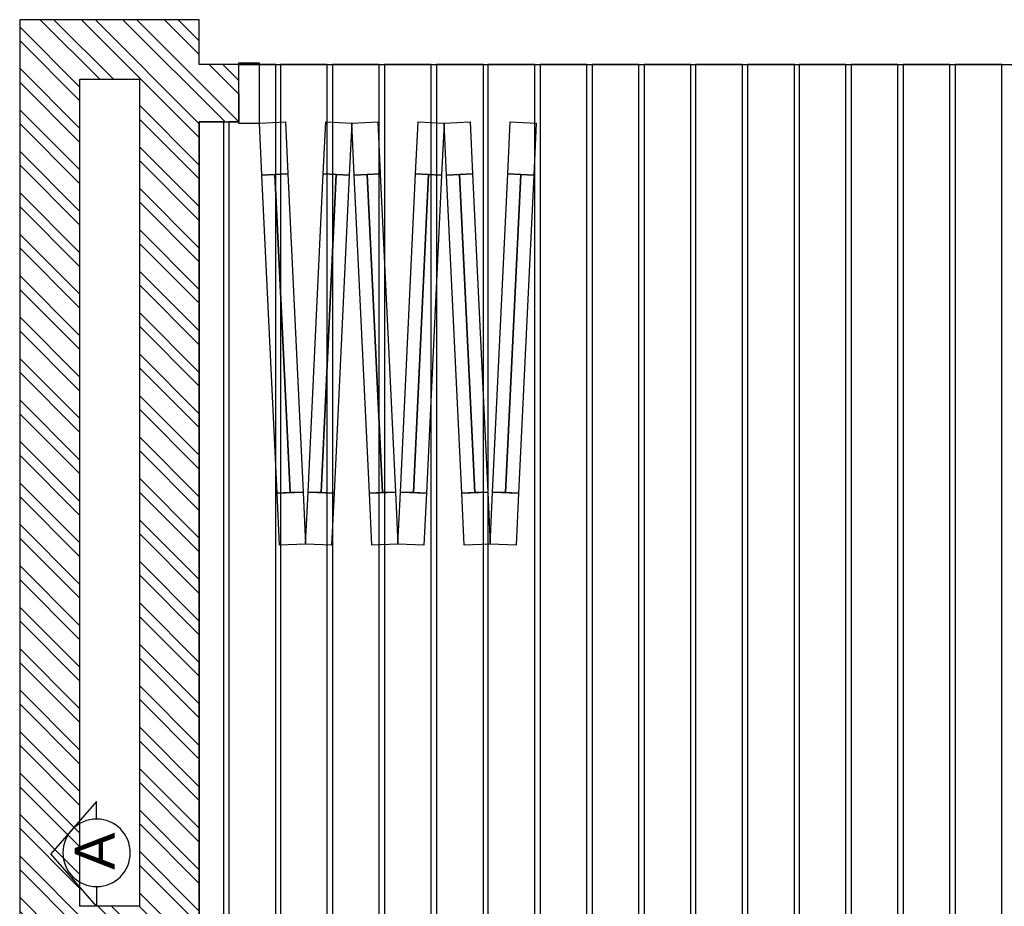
# Model space of a CAD drawing. Header units: millimetres. Extents: x -115474967 to 444143, y -74377 to 241828222.
# Tile 378 of 590: x -69182 to -67290, y 269186 to 270888. Entities that reach past the tile are written whole.
import ezdxf

# ---------------------------------------------------------------- set-up
doc = ezdxf.new("R2010")
doc.units = ezdxf.units.MM
doc.header["$MEASUREMENT"] = 0
for name, color, linetype in [('0-ELEV.25', 4, 'Continuous'), ('00-2 Windows', 1, 'Continuous'), ('00-3 Elev 04', 8, 'Continuous'), ('00-6 H-Brickwork', 9, 'Continuous'), ('DIMS-50', 9, 'Continuous'), ('TEXT-REFN', 5, 'Continuous')]:
    doc.layers.add(name, color=color, linetype=linetype)
doc.styles.add('TEXT-20', font='arial.ttf', dxfattribs={"height": 40})

# ---------------------------------------------------------------- blocks, each defined once
blk = doc.blocks.new('A$C69671385')
at = {"layer": 'DIMS-50', "color": 3}
for p, q in [((0, 168.7), (262.1, 397.3)), ((524.2, 168.7), (262.1, 397.3)), ((88.2, 168.7), (0, 168.7)), ((425.6, 168.7), (524.2, 168.7))]:
    blk.add_line(p, q, dxfattribs=at)
at = {"layer": 'TEXT-REFN'}
blk.add_circle((256.9, 168.7), 168.7, dxfattribs=at)

msp = doc.modelspace()

# ---------------------------------------------------------------- hatches: boundary and pattern name
at = {"layer": '00-6 H-Brickwork'}
h = msp.add_hatch(dxfattribs=at)
h.set_pattern_fill('ANSI32', color=256, scale=150, angle=450, style=0)
h.set_pattern_definition([(135, (-27381.725, -9362.503), (-39.774756, -39.774756), []), (135, (-27381.725, -9335.986), (-39.774756, -39.774756), [])])
h.paths.add_polyline_path([(-58655.64135, 270887.77748), (-58875.63468, 270887.77748), (-58875.63464, 270801.91086), (-58945.56241, 270801.91086), (-58945.56245, 270691.66868), (-58875.63384, 270691.66868), (-58875.63461, 269200.28091), (-58766.19635, 269200.28091), (-58655.63741, 269200.76053)])
h.paths.add_polyline_path([(-68836.8329, 270691.64868), (-68761.33681, 270691.64868), (-68761.33681, 270746.77977), (-68761.52827, 270801.91086), (-68836.8329, 270801.91086), (-68836.8329, 270887.77748), (-69181.82831, 270887.77748), (-69181.82459, 269071.08731), (-68836.8329, 269071.08732)])
h.paths.add_polyline_path([(-69066.82985, 270772.77748), (-68951.83134, 270772.77748), (-68951.83135, 269186.08731), (-69066.82983, 269186.08731)], flags=16)

# ---------------------------------------------------------------- linework, layer by layer
at = {"layer": '0-ELEV.25'}
for p, q in [((-68836.8329, 270887.77748), (-69181.82831, 270887.77748)), ((-68761.52827, 270801.91086), (-68761.14534, 270691.64868)), ((-69066.82985, 270772.77748), (-69066.82983, 269186.08731)), ((-68951.83134, 270772.77748), (-69066.82985, 270772.77748)), ((-68951.83134, 270772.77748), (-68951.83135, 269186.08731)), ((-68951.83135, 269186.08731), (-69066.82983, 269186.08731))]:
    msp.add_line(p, q, dxfattribs=at)
for points in [[(-69181.82831, 270887.77746), (-69181.82459, 269071.08732)], [(-68836.8329, 270801.91086), (-68836.8329, 270887.77748)], [(-68761.52826, 270801.91086), (-68836.8329, 270801.91086)], [(-68836.8329, 270691.64868), (-68761.14537, 270691.64868)], [(-68836.8329, 269071.08732), (-68836.8329, 270691.64868)]]:
    msp.add_lwpolyline(points, dxfattribs=at)
at = {"layer": '00-2 Windows'}
for p, q in [((-68761.33681, 270804.27977), (-68761.33681, 270689.27977)), ((-68721.33681, 270804.27977), (-68761.33681, 270804.27977)), ((-68721.33681, 270689.27977), (-68721.33681, 270804.27977)), ((-68721.33681, 270689.27977), (-68671.39375, 270691.66534)), ((-68671.39375, 270691.66534), (-68666.6226, 270591.77923)), ((-68598.75301, 270591.77923), (-68593.98186, 270691.66534)), ((-68593.98186, 270691.66534), (-68544.0388, 270689.27977)), ((-68544.0388, 270689.27977), (-68494.09575, 270691.66534)), ((-68494.09575, 270691.66534), (-68489.3246, 270591.77923)), ((-68421.45501, 270591.77923), (-68416.68386, 270691.66534)), ((-68416.68386, 270691.66534), (-68366.7408, 270689.27977)), ((-68366.7408, 270689.27977), (-68316.79774, 270691.66534)), ((-68316.79774, 270691.66534), (-68312.02659, 270591.77923)), ((-68244.157, 270591.77923), (-68239.38586, 270691.66534)), ((-68239.38586, 270691.66534), (-68189.4428, 270689.27977)), ((-68761.33681, 270689.27977), (-68721.33681, 270689.27977)), ((-68716.56566, 270589.39365), (-68721.33681, 270689.27977)), ((-68544.0388, 270689.27977), (-68548.80995, 270589.39365)), ((-68539.26766, 270589.39365), (-68544.0388, 270689.27977)), ((-68366.7408, 270689.27977), (-68371.51195, 270589.39365)), ((-68361.96965, 270589.39365), (-68366.7408, 270689.27977)), ((-68189.4428, 270689.27977), (-68194.21395, 270589.39365)), ((-68666.6226, 270591.77923), (-68716.56566, 270589.39365)), ((-68662.43048, 269980.03256), (-68691.59413, 270590.58644)), ((-68573.78148, 270590.58644), (-68602.94513, 269980.03256)), ((-68548.80995, 270589.39365), (-68598.75301, 270591.77923)), ((-68489.3246, 270591.77923), (-68539.26766, 270589.39365)), ((-68485.13248, 269980.03256), (-68514.29613, 270590.58644)), ((-68396.48348, 270590.58644), (-68425.64713, 269980.03256)), ((-68371.51195, 270589.39365), (-68421.45501, 270591.77923)), ((-68312.02659, 270591.77923), (-68361.96965, 270589.39365)), ((-68307.83448, 269980.03256), (-68336.99812, 270590.58644)), ((-68219.18548, 270590.58644), (-68248.34912, 269980.03256)), ((-68194.21395, 270589.39365), (-68244.157, 270591.77923)), ((-68687.40201, 269978.83977), (-68637.45895, 269981.22535)), ((-68682.63086, 269878.95366), (-68687.40201, 269978.83977)), ((-68637.45895, 269981.22535), (-68632.68781, 269881.33923)), ((-68632.68781, 269881.33923), (-68627.91666, 269981.22535)), ((-68627.91666, 269981.22535), (-68577.9736, 269978.83977)), ((-68577.9736, 269978.83977), (-68582.74475, 269878.95366)), ((-68510.10401, 269978.83977), (-68460.16095, 269981.22535)), ((-68505.33286, 269878.95366), (-68510.10401, 269978.83977)), ((-68460.16095, 269981.22535), (-68455.3898, 269881.33923)), ((-68455.3898, 269881.33923), (-68450.61865, 269981.22535)), ((-68450.61865, 269981.22535), (-68400.6756, 269978.83977)), ((-68400.6756, 269978.83977), (-68405.44674, 269878.95366)), ((-68332.80601, 269978.83977), (-68282.86295, 269981.22535)), ((-68328.03486, 269878.95366), (-68332.80601, 269978.83977)), ((-68282.86295, 269981.22535), (-68278.0918, 269881.33923)), ((-68278.0918, 269881.33923), (-68273.32065, 269981.22535)), ((-68273.32065, 269981.22535), (-68223.37759, 269978.83977)), ((-68223.37759, 269978.83977), (-68228.14874, 269878.95366)), ((-68632.68781, 269881.33923), (-68682.63086, 269878.95366)), ((-68582.74475, 269878.95366), (-68632.68781, 269881.33923)), ((-68455.3898, 269881.33923), (-68505.33286, 269878.95366)), ((-68405.44674, 269878.95366), (-68455.3898, 269881.33923)), ((-68278.0918, 269881.33923), (-68328.03486, 269878.95366)), ((-68228.14874, 269878.95366), (-68278.0918, 269881.33923))]:
    msp.add_line(p, q, dxfattribs=at)
for points in [[(-68687.40201, 269978.83977), (-68716.56566, 270589.39365), (-68691.59413, 270590.58644), (-68662.43048, 269980.03256)], [(-68662.43048, 269980.03256), (-68691.59413, 270590.58644), (-68666.6226, 270591.77923), (-68637.45895, 269981.22535)], [(-68573.78148, 270590.58644), (-68602.94513, 269980.03256), (-68627.91666, 269981.22535), (-68598.75301, 270591.77923)], [(-68548.80995, 270589.39365), (-68577.9736, 269978.83977), (-68602.94513, 269980.03256), (-68573.78148, 270590.58644)], [(-68510.10401, 269978.83977), (-68539.26766, 270589.39365), (-68514.29613, 270590.58644), (-68485.13248, 269980.03256)], [(-68485.13248, 269980.03256), (-68514.29613, 270590.58644), (-68489.3246, 270591.77923), (-68460.16095, 269981.22535)], [(-68396.48348, 270590.58644), (-68425.64713, 269980.03256), (-68450.61865, 269981.22535), (-68421.45501, 270591.77923)], [(-68371.51195, 270589.39365), (-68400.6756, 269978.83977), (-68425.64713, 269980.03256), (-68396.48348, 270590.58644)], [(-68332.80601, 269978.83977), (-68361.96965, 270589.39365), (-68336.99812, 270590.58644), (-68307.83448, 269980.03256)], [(-68307.83448, 269980.03256), (-68336.99812, 270590.58644), (-68312.02659, 270591.77923), (-68282.86295, 269981.22535)], [(-68219.18548, 270590.58644), (-68248.34912, 269980.03256), (-68273.32065, 269981.22535), (-68244.157, 270591.77923)], [(-68194.21395, 270589.39365), (-68223.37759, 269978.83977), (-68248.34912, 269980.03256), (-68219.18548, 270590.58644)]]:
    msp.add_lwpolyline(points, close=True, dxfattribs=at)
at = {"layer": '00-3 Elev 04'}
msp.add_line((-68761.52827, 270801.91086), (-58945.56245, 270801.91086), dxfattribs=at)
for points in [[(-68779.90909, 267392.4821), (-68689.90909, 267392.4821), (-68689.91105, 270801.90896), (-68761.52826, 270801.90892), (-68761.14537, 270691.64868), (-68779.90909, 270691.64868)], [(-68681.02519, 267392.4821), (-68591.02519, 267392.4821), (-68591.02716, 270801.90896), (-68681.02519, 270801.90891)], [(-68581.07904, 267392.4821), (-68491.07904, 267392.4821), (-68491.081, 270801.90896), (-68581.07904, 270801.90891)], [(-68481.13288, 267392.4821), (-68391.13288, 267392.4821), (-68391.13484, 270801.9091), (-68481.13288, 270801.90906)], [(-68381.18672, 267392.4821), (-68291.18672, 267392.4821), (-68291.18869, 270801.90896), (-68381.18672, 270801.90891)], [(-68282.30283, 267392.4821), (-68192.30283, 267392.4821), (-68192.30479, 270801.90896), (-68282.30283, 270801.90891)], [(-68182.35667, 267392.4821), (-68092.35667, 267392.4821), (-68092.35863, 270801.90896), (-68182.35667, 270801.90891)], [(-68082.41051, 267392.4821), (-67992.41051, 267392.4821), (-67992.41247, 270801.9091), (-68082.41051, 270801.90906)], [(-67982.46436, 267392.4821), (-67892.46436, 267392.4821), (-67892.46632, 270801.90935), (-67982.46436, 270801.9093)], [(-67883.64748, 267392.4821), (-67793.64748, 267392.4821), (-67793.58168, 270801.9093), (-67883.58046, 270801.9093)], [(-67783.63356, 267392.4821), (-67693.63356, 267392.4821), (-67693.63552, 270801.90935), (-67783.63356, 270801.9093)], [(-67648.1682, 266792.4821), (-67594.74966, 266792.4935), (-67594.75163, 270801.90935), (-67684.74966, 270801.9093), (-67684.74966, 267392.4821), (-67648.17027, 267392.4821)], [(-67584.80351, 266792.4935), (-67494.80351, 266792.4935), (-67494.80547, 270801.90935), (-67584.80351, 270801.9093)], [(-67484.85735, 266792.49365), (-67394.85735, 266792.49365), (-67394.85931, 270801.90949), (-67484.85735, 270801.90945)], [(-67384.91119, 266792.4935), (-67294.91119, 266792.4935), (-67294.91315, 270801.90935), (-67384.91119, 270801.9093)], [(-68879.92301, 267392.4821), (-68789.92301, 267392.4821), (-68789.85721, 270691.64868), (-68836.8329, 270691.64868), (-68836.8329, 269071.08732), (-68879.88384, 269071.08732)]]:
    msp.add_lwpolyline(points, close=True, dxfattribs=at)

# ---------------------------------------------------------------- block references
at = {"layer": 'DIMS-50', "color": 3, "xscale": -0.3839999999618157, "yscale": 0.3839999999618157, "zscale": 0.3839999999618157, "rotation": 89.9999999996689}
msp.add_blockref('A$C69671385', (-68969.32061, 269387.39167), dxfattribs=at)

# ---------------------------------------------------------------- texts
at = {"layer": 'TEXT-REFN', "color": 2, "linetype": 'Continuous', "style": 'TEXT-20'}
msp.add_text('A', height=76.8, rotation=90, dxfattribs=at).set_placement((-68999.30108, 269256.15753))

doc.saveas('drawing.dxf')
